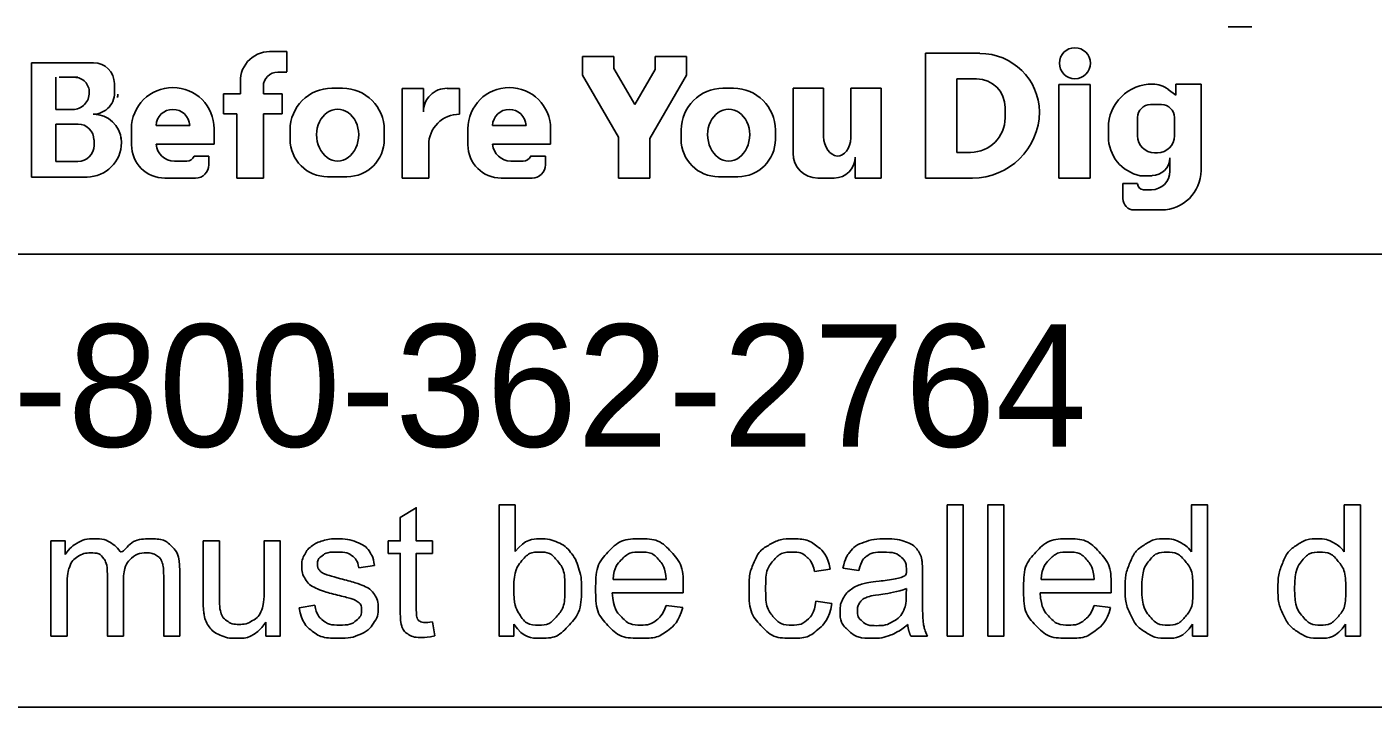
# Model space of a CAD drawing. Extents: x 0 to 34, y 0 to 22.
# Drawn here: x 4.623 to 6.163, y 2.143 to 2.921 of the extents above; entities that cross this region are included whole.
import ezdxf

# ---------------------------------------------------------------- set-up
doc = ezdxf.new("R2010")
doc.units = 0
doc.layers.add('SH_Data', color=7, linetype='Continuous')
doc.layers.add('SH_Text', color=7, linetype='Continuous')

msp = doc.modelspace()

# ---------------------------------------------------------------- linework, layer by layer
at = {"layer": 'SH_Data'}
for p, q in [((7.0545, 2.6607), (2.8045, 2.6607)), ((7.0545, 2.1428), (2.8045, 2.1428))]:
    msp.add_line(p, q, dxfattribs=at)
at = {"layer": 'SH_Text'}
for p, q in [((6.0247, 2.9208), (5.9977, 2.9208)), ((4.9009, 2.8926), (4.9204, 2.8926)), ((4.9204, 2.8926), (4.9204, 2.8696)), ((5.2589, 2.887), (5.2947, 2.887)), ((5.2589, 2.8655), (5.2589, 2.887)), ((5.2947, 2.887), (5.2947, 2.8734)), ((5.3421, 2.8719), (5.3421, 2.887)), ((5.3421, 2.887), (5.3779, 2.887)), ((5.3779, 2.887), (5.3779, 2.8655)), ((5.6514, 2.8906), (5.7136, 2.8906)), ((5.6514, 2.7478), (5.6514, 2.8906)), ((4.6283, 2.749), (4.6283, 2.8798)), ((4.6283, 2.8798), (4.6995, 2.8798)), ((4.9204, 2.8691), (4.9102, 2.8691)), ((5.3002, 2.7946), (5.2589, 2.8655)), ((5.2947, 2.8734), (5.3188, 2.832)), ((5.3188, 2.832), (5.3421, 2.8719)), ((5.3779, 2.8655), (5.3358, 2.7932)), ((4.6563, 2.8263), (4.6563, 2.8632)), ((4.6815, 2.8632), (4.6602, 2.8632)), ((4.7233, 2.856), (4.7233, 2.8481)), ((4.8677, 2.8442), (4.8677, 2.8546)), ((4.8938, 2.8526), (4.8938, 2.8442)), ((4.9721, 2.8508), (4.9843, 2.8508)), ((5.0524, 2.7478), (5.0524, 2.8505)), ((5.0524, 2.8505), (5.0769, 2.8505)), ((5.0769, 2.8505), (5.0769, 2.8237)), ((5.1042, 2.8505), (5.1181, 2.8505)), ((5.1181, 2.8505), (5.1181, 2.8209)), ((5.4196, 2.8508), (5.4317, 2.8508)), ((5.4997, 2.8508), (5.5345, 2.8508)), ((5.4997, 2.7762), (5.4997, 2.8508)), ((5.5345, 2.8508), (5.5345, 2.7954)), ((5.5658, 2.7938), (5.5658, 2.8508)), ((5.5658, 2.8508), (5.6006, 2.8508)), ((5.6006, 2.8508), (5.6006, 2.7478)), ((5.6873, 2.7773), (5.6873, 2.8613)), ((5.6873, 2.8613), (5.7098, 2.8613)), ((5.804, 2.8549), (5.8396, 2.8549)), ((5.804, 2.7478), (5.804, 2.8549)), ((5.8396, 2.8549), (5.8396, 2.7478)), ((5.9291, 2.8493), (5.9377, 2.8427)), ((5.9377, 2.8553), (5.9665, 2.8553)), ((5.9377, 2.8427), (5.9377, 2.8553)), ((5.9377, 2.8553), (5.9665, 2.8553)), ((5.9665, 2.8553), (5.9665, 2.7567)), ((4.8483, 2.8212), (4.8483, 2.8442)), ((4.8483, 2.8442), (4.8677, 2.8442)), ((4.8938, 2.8442), (4.9153, 2.8442)), ((4.9153, 2.8442), (4.9153, 2.8212)), ((4.6757, 2.8263), (4.6563, 2.8263)), ((4.8632, 2.8212), (4.8483, 2.8212)), ((4.8632, 2.7478), (4.8632, 2.8212)), ((4.9153, 2.8212), (4.8938, 2.8212)), ((4.8938, 2.8212), (4.8938, 2.7478)), ((5.7424, 2.8286), (5.7424, 2.8168)), ((5.9086, 2.8319), (5.9214, 2.8319)), ((4.6563, 2.7669), (4.6563, 2.8097)), ((4.6563, 2.8097), (4.6818, 2.8097)), ((4.7429, 2.7858), (4.7429, 2.8042)), ((4.8095, 2.8082), (4.7709, 2.8082)), ((4.8374, 2.8042), (4.8374, 2.7866)), ((5.1278, 2.7858), (5.1278, 2.8042)), ((5.1944, 2.8082), (5.1559, 2.8082)), ((5.2223, 2.8042), (5.2223, 2.7866)), ((5.8605, 2.7953), (5.8605, 2.8054)), ((5.894, 2.7961), (5.894, 2.8173)), ((5.936, 2.8173), (5.936, 2.7961)), ((4.7, 2.7916), (4.7, 2.7853)), ((4.7313, 2.7887), (4.7313, 2.7884)), ((4.9243, 2.7922), (4.9243, 2.8029)), ((5.0321, 2.8029), (5.0321, 2.7922)), ((5.3002, 2.7478), (5.3002, 2.7946)), ((5.3358, 2.7932), (5.3358, 2.7478)), ((5.3717, 2.7922), (5.3717, 2.8029)), ((5.4795, 2.8029), (5.4795, 2.7922)), ((4.8374, 2.7866), (4.771, 2.7866)), ((4.8146, 2.7729), (4.8315, 2.7729)), ((4.8315, 2.7729), (4.8315, 2.7631)), ((5.0829, 2.786), (5.0829, 2.7478)), ((5.2223, 2.7866), (5.1559, 2.7866)), ((5.1995, 2.7729), (5.2164, 2.7729)), ((5.2164, 2.7729), (5.2164, 2.7631)), ((5.7029, 2.7773), (5.6873, 2.7773)), ((5.9167, 2.7768), (5.9133, 2.7768)), ((4.6816, 2.7669), (4.6563, 2.7669)), ((4.7919, 2.7673), (4.806, 2.7673)), ((5.1768, 2.7673), (5.191, 2.7673)), ((5.5709, 2.7478), (5.5709, 2.7719)), ((5.9309, 2.7557), (5.9309, 2.7711)), ((4.692, 2.749), (4.6283, 2.749)), ((4.8162, 2.7478), (4.7809, 2.7478)), ((4.8938, 2.7478), (4.8632, 2.7478)), ((4.9893, 2.7494), (4.9671, 2.7494)), ((5.0829, 2.7478), (5.0524, 2.7478)), ((5.2012, 2.7478), (5.1658, 2.7478)), ((5.3358, 2.7478), (5.3002, 2.7478)), ((5.4367, 2.7494), (5.4145, 2.7494)), ((5.5469, 2.7478), (5.5281, 2.7478)), ((5.6006, 2.7478), (5.5709, 2.7478)), ((5.7049, 2.7478), (5.6514, 2.7478)), ((5.8396, 2.7478), (5.804, 2.7478)), ((5.877, 2.7245), (5.877, 2.7415)), ((5.877, 2.7415), (5.894, 2.7415)), ((5.9105, 2.7506), (5.8968, 2.7506)), ((5.9008, 2.7345), (5.9097, 2.7345)), ((5.9212, 2.7114), (5.8901, 2.7114))]:
    msp.add_line(p, q, dxfattribs=at)
for points in [[(5.1804, 2.2239), (5.1634, 2.2239), (5.1634, 2.3741), (5.1818, 2.3741), (5.1818, 2.3206)], [(5.6761, 2.2239), (5.6761, 2.3741), (5.6945, 2.3741), (5.6945, 2.2239), (5.6761, 2.2239)], [(5.7226, 2.2239), (5.7226, 2.3741), (5.7411, 2.3741), (5.7411, 2.2239), (5.7226, 2.2239)], [(5.9555, 2.3202), (5.9555, 2.3741), (5.974, 2.3741), (5.974, 2.2239), (5.9569, 2.2239)], [(6.1304, 2.3202), (6.1304, 2.3741), (6.1488, 2.3741), (6.1488, 2.2239), (6.1318, 2.2239)], [(5.0503, 2.2558), (5.0503, 2.3185), (5.0367, 2.3185), (5.0367, 2.3328), (5.0503, 2.3328), (5.0503, 2.3597), (5.0687, 2.3708), (5.0687, 2.3328), (5.0871, 2.3328), (5.0871, 2.3185), (5.0687, 2.3185), (5.0687, 2.2547)], [(4.6506, 2.2239), (4.6506, 2.3328), (4.6671, 2.3328), (4.6671, 2.3174)], [(4.8249, 2.2654), (4.8249, 2.3328), (4.8434, 2.3328), (4.8434, 2.2724)], [(4.8946, 2.2745), (4.8946, 2.3328), (4.9131, 2.3328), (4.9131, 2.2239), (4.8966, 2.2239)], [(4.7981, 2.2986), (4.7981, 2.2239), (4.7797, 2.2239), (4.7797, 2.2924)], [(5.021, 2.3046), (5.0029, 2.3022)], [(5.5424, 2.3007), (5.5244, 2.298)], [(5.5749, 2.2992), (5.5568, 2.3016)], [(4.6691, 2.2803), (4.6691, 2.2239), (4.6506, 2.2239)], [(4.7337, 2.2871), (4.7337, 2.2239), (4.7153, 2.2239), (4.7153, 2.2946)], [(5.2939, 2.2887), (5.3547, 2.2887)], [(5.6479, 2.2941), (5.6479, 2.2695)], [(5.7835, 2.2887), (5.8443, 2.2887)], [(5.3741, 2.2736), (5.2929, 2.2736)], [(5.6293, 2.2718), (5.6294, 2.2785)], [(5.8637, 2.2736), (5.7825, 2.2736)], [(4.9346, 2.2564), (4.9528, 2.2593)], [(5.3545, 2.2591), (5.3735, 2.2567)], [(5.526, 2.2638), (5.5441, 2.2613)], [(5.8441, 2.2591), (5.8631, 2.2567)], [(4.8966, 2.2239), (4.8966, 2.24)], [(5.0871, 2.2404), (5.0898, 2.2241)], [(5.1804, 2.2375), (5.1804, 2.2239)], [(5.9569, 2.2239), (5.9569, 2.2376)], [(6.1318, 2.2239), (6.1318, 2.2376)], [(5.6537, 2.2239), (5.6345, 2.2239)]]:
    msp.add_lwpolyline(points, dxfattribs=at)
msp.add_circle((5.8222, 2.8793), 0.0177, dxfattribs=at)
for centre, radius, start, end in [((4.9009, 2.859), 0.0335, 90, 187.5187), ((5.7136, 2.8223), 0.0682, 0.9944, 90), ((4.6995, 2.856), 0.0238, 0, 90), ((4.9102, 2.8526), 0.0165, 90, 180), ((4.6776, 2.8463), 0.0169, 357.8325, 90), ((4.7901, 2.8042), 0.0473, 0, 180), ((4.9721, 2.8029), 0.0478, 90, 180), ((4.9843, 2.8029), 0.0478, 0, 90), ((5.1038, 2.8237), 0.0269, 89.2449, 180), ((5.1751, 2.8042), 0.0473, 0, 180), ((5.4196, 2.8029), 0.0478, 90, 180), ((5.4317, 2.8029), 0.0478, 0, 90), ((5.7098, 2.8286), 0.0327, 0, 90), ((5.9104, 2.8054), 0.0499, 89.0934, 180), ((5.9118, 2.827), 0.0283, 52.1415, 91.2046), ((4.6757, 2.845), 0.0187, 270, 2.0582), ((4.6991, 2.8453), 0.0243, 270, 6.6529), ((4.7097, 2.8438), 0.0175, 347.4023, 0), ((4.6992, 2.7889), 0.0321, 4.0748, 90), ((4.7902, 2.8072), 0.0193, 2.9632, 177.0368), ((5.1178, 2.786), 0.0349, 89.6033, 180), ((5.1751, 2.8072), 0.0193, 2.9632, 177.0368), ((5.7049, 2.8248), 0.0769, 270, 359.0635), ((5.9086, 2.8173), 0.0146, 90, 180), ((5.9214, 2.8173), 0.0146, 0, 90), ((4.6818, 2.7916), 0.0181, 0, 90), ((5.7029, 2.8168), 0.0395, 270, 0), ((4.692, 2.7884), 0.0393, 270, 0), ((4.6984, 2.7887), 0.033, 0, 11.7502), ((4.9671, 2.7922), 0.0428, 180, 270), ((4.9893, 2.7922), 0.0428, 270, 0), ((5.4145, 2.7922), 0.0428, 180, 270), ((5.4367, 2.7922), 0.0428, 270, 0), ((5.9062, 2.7953), 0.0457, 180, 258.2203), ((5.9133, 2.7961), 0.0193, 180, 270), ((5.9167, 2.7961), 0.0193, 270, 0), ((4.6816, 2.7853), 0.0184, 270, 0), ((4.7809, 2.7858), 0.038, 180, 270), ((4.7919, 2.7883), 0.021, 184.827, 270), ((4.806, 2.7767), 0.00938, 270, 335.9979), ((5.1658, 2.7858), 0.038, 180, 270), ((5.1768, 2.7883), 0.021, 184.827, 270), ((5.191, 2.7767), 0.00938, 270, 335.9979), ((5.5281, 2.7762), 0.0284, 180, 270), ((4.8162, 2.7631), 0.0152, 270, 0), ((5.2012, 2.7631), 0.0152, 270, 0), ((5.5469, 2.7719), 0.024, 270, 0), ((5.9105, 2.771), 0.0203, 270, 0), ((5.9097, 2.7557), 0.0212, 270, 0), ((5.9212, 2.7567), 0.0453, 270, 0), ((5.9008, 2.7413), 0.00682, 180, 270), ((5.8901, 2.7245), 0.0131, 180, 270)]:
    msp.add_arc(centre, radius, start, end, dxfattribs=at)
for centre, major_axis, ratio, start_param, end_param in [((4.9787, 2.7976), (0, 0.029), 0.832186, 4.712389, 7.853982), ((5.4261, 2.7976), (0, 0.029), 0.832186, 4.712389, 7.853982), ((4.9787, 2.7976), (0, 0.0302), 0.797287, 1.570796, 4.712389), ((5.4261, 2.7976), (0, 0.0302), 0.797287, 1.570796, 4.712389), ((5.5502, 2.7962), (-0.0011, 0.0231), 0.679042, 1.570796, 4.575961)]:
    msp.add_ellipse(centre, major_axis=major_axis, ratio=ratio, start_param=start_param, end_param=end_param, dxfattribs=at)
for points, degree in [([(4.6671, 2.3174), (4.6722, 2.3254), (4.6807, 2.3303), (4.6892, 2.3352), (4.7001, 2.3352), (4.7122, 2.3352), (4.7199, 2.3301), (4.7277, 2.3251), (4.7309, 2.3161), (4.7438, 2.3352), (4.7645, 2.3352), (4.7807, 2.3352), (4.7894, 2.3262), (4.7981, 2.3172), (4.7981, 2.2986)], 3), ([(4.9528, 2.2593), (4.9543, 2.2483), (4.9614, 2.2425), (4.9684, 2.2366), (4.981, 2.2366), (4.9938, 2.2366), (4.9999, 2.2418), (5.0061, 2.247), (5.0061, 2.254), (5.0061, 2.2602), (5.0007, 2.2638), (4.9969, 2.2663), (4.9818, 2.2701), (4.9615, 2.2752), (4.9536, 2.2789), (4.9458, 2.2827), (4.9417, 2.2893), (4.9377, 2.2959), (4.9377, 2.3038), (4.9377, 2.3111), (4.941, 2.3173), (4.9443, 2.3235), (4.9501, 2.3276), (4.9544, 2.3308), (4.9618, 2.333), (4.9693, 2.3352), (4.9778, 2.3352), (4.9906, 2.3352), (5.0003, 2.3315), (5.01, 2.3278), (5.0146, 2.3215), (5.0192, 2.3152), (5.021, 2.3046)], 3), ([(5.1818, 2.3206), (5.1935, 2.3352), (5.2116, 2.3352), (5.2216, 2.3352), (5.2306, 2.3311), (5.2395, 2.3271), (5.2453, 2.3198), (5.2511, 2.3124), (5.2544, 2.3021), (5.2577, 2.2918), (5.2577, 2.28), (5.2577, 2.252), (5.2438, 2.2368), (5.23, 2.2215), (5.2106, 2.2215), (5.1914, 2.2215), (5.1804, 2.2375)], 3), ([(5.3735, 2.2567), (5.369, 2.24), (5.3569, 2.2307), (5.3447, 2.2215), (5.3257, 2.2215), (5.3019, 2.2215), (5.2879, 2.2362), (5.2739, 2.2509), (5.2739, 2.2774), (5.2739, 2.3049), (5.288, 2.32), (5.3022, 2.3352), (5.3247, 2.3352), (5.3465, 2.3352), (5.3603, 2.3203), (5.3742, 2.3055), (5.3742, 2.2785), (5.3742, 2.2769), (5.3741, 2.2736)], 3), ([(5.5441, 2.2613), (5.5411, 2.2427), (5.5289, 2.2321), (5.5167, 2.2215), (5.4988, 2.2215), (5.4765, 2.2215), (5.4629, 2.2361), (5.4494, 2.2507), (5.4494, 2.2779), (5.4494, 2.2955), (5.4552, 2.3088), (5.461, 2.322), (5.473, 2.3286), (5.4849, 2.3352), (5.4989, 2.3352), (5.5167, 2.3352), (5.5279, 2.3262), (5.5392, 2.3172), (5.5424, 2.3007)], 3), ([(5.5568, 2.3016), (5.5593, 2.3132), (5.5649, 2.3203), (5.5705, 2.3275), (5.5812, 2.3313), (5.5918, 2.3352), (5.6058, 2.3352), (5.6198, 2.3352), (5.6285, 2.3319), (5.6372, 2.3286), (5.6413, 2.3236), (5.6454, 2.3187), (5.647, 2.3111), (5.6479, 2.3064), (5.6479, 2.2941)], 3), ([(5.8631, 2.2567), (5.8586, 2.24), (5.8464, 2.2307), (5.8343, 2.2215), (5.8153, 2.2215), (5.7915, 2.2215), (5.7775, 2.2362), (5.7635, 2.2509), (5.7635, 2.2774), (5.7635, 2.3049), (5.7776, 2.32), (5.7918, 2.3352), (5.8143, 2.3352), (5.8361, 2.3352), (5.8499, 2.3203), (5.8638, 2.3055), (5.8638, 2.2785), (5.8638, 2.2769), (5.8637, 2.2736)], 3), ([(5.9569, 2.2376), (5.9466, 2.2215), (5.9265, 2.2215), (5.9135, 2.2215), (5.9026, 2.2287), (5.8916, 2.2359), (5.8857, 2.2487), (5.8797, 2.2616), (5.8797, 2.2782), (5.8797, 2.2945), (5.8851, 2.3078), (5.8905, 2.321), (5.9013, 2.3281), (5.9122, 2.3352), (5.9256, 2.3352), (5.9354, 2.3352), (5.9431, 2.331), (5.9507, 2.3269), (5.9555, 2.3202)], 3), ([(6.1318, 2.2376), (6.1214, 2.2215), (6.1014, 2.2215), (6.0883, 2.2215), (6.0774, 2.2287), (6.0665, 2.2359), (6.0605, 2.2487), (6.0545, 2.2616), (6.0545, 2.2782), (6.0545, 2.2945), (6.06, 2.3078), (6.0654, 2.321), (6.0762, 2.3281), (6.087, 2.3352), (6.1004, 2.3352), (6.1103, 2.3352), (6.1179, 2.331), (6.1256, 2.3269), (6.1304, 2.3202)], 3), ([(4.7153, 2.2946), (4.7153, 2.3069), (4.7108, 2.313), (4.7063, 2.3191), (4.696, 2.3191), (4.6882, 2.3191), (4.6816, 2.315), (4.675, 2.311), (4.672, 2.3031), (4.6691, 2.2952), (4.6691, 2.2803)], 3), ([(4.7797, 2.2924), (4.7797, 2.3035), (4.7779, 2.3083), (4.7761, 2.3132), (4.7714, 2.3162), (4.7667, 2.3191), (4.7604, 2.3191), (4.7489, 2.3191), (4.7413, 2.3115), (4.7337, 2.3039), (4.7337, 2.2871)], 3), ([(5.0029, 2.3022), (5.0017, 2.3106), (4.9958, 2.3153), (4.9899, 2.3201), (4.9791, 2.3201), (4.9664, 2.3201), (4.961, 2.3159), (4.9555, 2.3116), (4.9555, 2.306), (4.9555, 2.3024), (4.9578, 2.2995), (4.96, 2.2966), (4.9649, 2.2946), (4.9676, 2.2936), (4.9812, 2.2899), (5.0008, 2.2847), (5.0085, 2.2813), (5.0163, 2.278), (5.0207, 2.2717), (5.0251, 2.2653), (5.0251, 2.2559), (5.0251, 2.2467), (5.0197, 2.2386), (5.0143, 2.2304), (5.0042, 2.226), (4.994, 2.2215), (4.9812, 2.2215), (4.9599, 2.2215), (4.9488, 2.2303), (4.9377, 2.2391), (4.9346, 2.2564)], 3), ([(5.1802, 2.2792), (5.1802, 2.2596), (5.1855, 2.2509), (5.1942, 2.2366), (5.209, 2.2366), (5.2211, 2.2366), (5.2299, 2.2471), (5.2387, 2.2576), (5.2387, 2.2784), (5.2387, 2.2998), (5.2302, 2.3099), (5.2218, 2.3201), (5.2098, 2.3201), (5.1978, 2.3201), (5.189, 2.3096), (5.1802, 2.299), (5.1802, 2.2792)], 3), ([(5.3547, 2.2887), (5.3535, 2.3025), (5.3477, 2.3094), (5.3389, 2.3201), (5.3249, 2.3201), (5.3122, 2.3201), (5.3035, 2.3115), (5.2949, 2.303), (5.2939, 2.2887)], 3), ([(5.5244, 2.298), (5.5219, 2.309), (5.5154, 2.3145), (5.5089, 2.3201), (5.4997, 2.3201), (5.4857, 2.3201), (5.477, 2.3101), (5.4684, 2.3001), (5.4684, 2.2784), (5.4684, 2.2565), (5.4768, 2.2466), (5.4852, 2.2366), (5.4987, 2.2366), (5.5095, 2.2366), (5.5168, 2.2433), (5.5241, 2.2499), (5.526, 2.2638)], 3), ([(5.6309, 2.2373), (5.6206, 2.2287), (5.6111, 2.2251), (5.6016, 2.2215), (5.5908, 2.2215), (5.5729, 2.2215), (5.5632, 2.2303), (5.5536, 2.239), (5.5536, 2.2526), (5.5536, 2.2606), (5.5572, 2.2672), (5.5609, 2.2738), (5.5668, 2.2778), (5.5727, 2.2818), (5.58, 2.2838), (5.5855, 2.2853), (5.5964, 2.2866), (5.6187, 2.2893), (5.6293, 2.2929), (5.6294, 2.2967), (5.6294, 2.2978), (5.6294, 2.3091), (5.6242, 2.3137), (5.6171, 2.3199), (5.6032, 2.3199), (5.5902, 2.3199), (5.584, 2.3154), (5.5779, 2.3108), (5.5749, 2.2992)], 3), ([(5.8443, 2.2887), (5.8431, 2.3025), (5.8373, 2.3094), (5.8285, 2.3201), (5.8145, 2.3201), (5.8018, 2.3201), (5.7931, 2.3115), (5.7845, 2.303), (5.7835, 2.2887)], 3), ([(5.8987, 2.2782), (5.8987, 2.2573), (5.9075, 2.247), (5.9163, 2.2366), (5.9283, 2.2366), (5.9404, 2.2366), (5.9488, 2.2465), (5.9573, 2.2564), (5.9573, 2.2767), (5.9573, 2.299), (5.9486, 2.3095), (5.94, 2.3199), (5.9274, 2.3199), (5.9152, 2.3199), (5.9069, 2.3099), (5.8987, 2.2999), (5.8987, 2.2782)], 3), ([(6.0735, 2.2782), (6.0735, 2.2573), (6.0823, 2.247), (6.0911, 2.2366), (6.1031, 2.2366), (6.1152, 2.2366), (6.1237, 2.2465), (6.1321, 2.2564), (6.1321, 2.2767), (6.1321, 2.299), (6.1235, 2.3095), (6.1149, 2.3199), (6.1023, 2.3199), (6.09, 2.3199), (6.0818, 2.3099), (6.0735, 2.2999), (6.0735, 2.2782)], 3), ([(4.8966, 2.24), (4.8839, 2.2215), (4.8621, 2.2215), (4.8525, 2.2215), (4.8441, 2.2252), (4.8358, 2.2289), (4.8318, 2.2345), (4.8277, 2.2401), (4.8261, 2.2482), (4.8249, 2.2536), (4.8249, 2.2654)], 3), ([(4.8434, 2.2724), (4.8434, 2.258), (4.8445, 2.253), (4.8462, 2.2457), (4.8519, 2.2416), (4.8575, 2.2374), (4.8658, 2.2374), (4.8741, 2.2374), (4.8813, 2.2417), (4.8886, 2.2459), (4.8916, 2.2533), (4.8946, 2.2606), (4.8946, 2.2745)], 3), ([(5.2929, 2.2736), (5.2939, 2.2557), (5.3031, 2.2462), (5.3122, 2.2366), (5.3258, 2.2366), (5.336, 2.2366), (5.3431, 2.242), (5.3503, 2.2473), (5.3545, 2.2591)], 3), ([(5.6294, 2.2785), (5.6193, 2.2744), (5.5992, 2.2716), (5.5879, 2.2699), (5.5831, 2.2679), (5.5784, 2.2658), (5.5759, 2.2619), (5.5733, 2.2579), (5.5733, 2.2531), (5.5733, 2.2458), (5.5789, 2.2409), (5.5845, 2.2359), (5.5952, 2.2359), (5.6058, 2.2359), (5.6141, 2.2406), (5.6224, 2.2453), (5.6263, 2.2533), (5.6293, 2.2596), (5.6293, 2.2718)], 3), ([(5.6479, 2.2695), (5.6479, 2.2438), (5.6491, 2.237), (5.6503, 2.2302), (5.6537, 2.2239)], 3), ([(5.7825, 2.2736), (5.7835, 2.2557), (5.7926, 2.2462), (5.8018, 2.2366), (5.8154, 2.2366), (5.8255, 2.2366), (5.8327, 2.242), (5.8399, 2.2473), (5.8441, 2.2591)], 3), ([(5.0898, 2.2241), (5.082, 2.2224), (5.0759, 2.2224), (5.0658, 2.2224), (5.0603, 2.2256), (5.0548, 2.2288), (5.0525, 2.234), (5.0503, 2.2392), (5.0503, 2.2558)], 3), ([(5.0687, 2.2547), (5.0687, 2.2468), (5.0697, 2.2445), (5.0706, 2.2423), (5.0728, 2.2409), (5.075, 2.2396), (5.0791, 2.2396), (5.0822, 2.2396), (5.0871, 2.2404)], 3), ([(5.6345, 2.2239), (5.6317, 2.2296), (5.6309, 2.2373)], 2)]:
    msp.add_open_spline(points, degree=degree, dxfattribs=at)

# ---------------------------------------------------------------- texts
msp.add_text('OHIO811, 8-1-1, or 1-800-362-2764', height=0.14, dxfattribs=at).set_placement((2.849, 2.4406))

doc.saveas('drawing.dxf')
